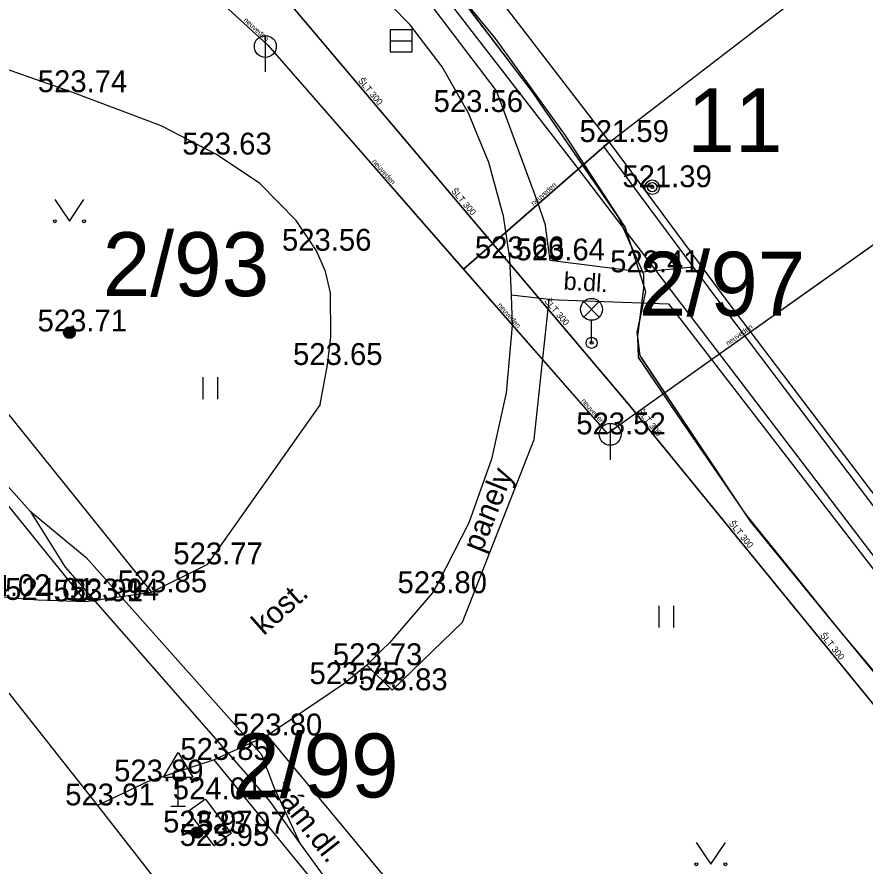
# Model space of a CAD drawing. Extents: x -668867 to -667827, y -1131943 to -1131019.
# Drawn here: x -668622.05 to -668592.96, y -1131285.18 to -1131256.05 of the extents above; entities that cross this region are included whole.
import ezdxf

# ---------------------------------------------------------------- set-up
doc = ezdxf.new("R2010")
doc.units = 0
for name, color, linetype in [('G_Bod_tecka', 7, 'Continuous'), ('G_Bod_vyska', 7, 'Continuous'), ('G_Budovy_Objekty', 7, 'Continuous'), ('G_Budovy_vstupy', 7, 'Continuous'), ('G_Cesty_Schody', 7, 'Continuous'), ('G_Objekty_dopravni', 7, 'Continuous'), ('G_Objekty_technicke', 7, 'Continuous'), ('G_Plochy_zpevnene', 7, 'Continuous'), ('G_Ploty', 7, 'Continuous'), ('G_Popisy_povrchu', 7, 'Continuous'), ('G_Poznamky_odkaz', 7, 'Continuous'), ('G_Site-kanalizace', 7, 'Continuous'), ('G_Site-Sloupy', 7, 'Continuous'), ('G_Vyskopis-bod_terenu', 7, 'Continuous'), ('G_Z_KANAL_podz_priblizne', 7, 'Continuous'), ('G_Z_SPOJE_podz_geodeticky', 7, 'Continuous'), ('G_Z_SPOJE_podz_kotovane', 7, 'Continuous'), ('G_Z_SPOJE_podz_priblizne', 7, 'Continuous'), ('G_Z_SPOJE_podz_zahozene', 7, 'Continuous'), ('G_Z_VODA_podz_kotovane', 7, 'Continuous'), ('G_Zelen-Znacky', 7, 'Continuous'), ('Vrstva 1', 7, 'Continuous'), ('Vrstva 11', 7, 'Continuous'), ('Vrstva 17', 7, 'Continuous'), ('Vrstva 26', 7, 'Continuous'), ('Vrstva 3', 7, 'Continuous'), ('Vrstva 4', 7, 'Continuous')]:
    doc.layers.add(name, color=color, linetype=linetype)

msp = doc.modelspace()

# ---------------------------------------------------------------- linework, layer by layer
at = {"layer": 'G_Bod_tecka'}
for p, q in [((-668620.17, -1131258.63), (-668620.17, -1131258.63)), ((-668606.58, -1131259.31), (-668606.58, -1131259.31)), ((-668601.73, -1131260.34), (-668601.73, -1131260.34)), ((-668615.2, -1131260.77), (-668615.2, -1131260.77)), ((-668600.26, -1131261.89), (-668600.26, -1131261.89)), ((-668611.78, -1131264.07), (-668611.78, -1131264.07)), ((-668605.15, -1131264.33), (-668605.15, -1131264.33)), ((-668603.77, -1131264.4), (-668603.77, -1131264.4)), ((-668600.6, -1131264.81), (-668600.6, -1131264.81)), ((-668620.24, -1131266.84), (-668620.24, -1131266.84)), ((-668611.4, -1131267.99), (-668611.4, -1131267.99)), ((-668601.7, -1131270.37), (-668601.7, -1131270.37)), ((-668615.52, -1131274.83), (-668615.52, -1131274.83)), ((-668617.43, -1131275.79), (-668617.43, -1131275.79)), ((-668621.33, -1131276.05), (-668621.33, -1131276.05)), ((-668607.81, -1131275.82), (-668607.81, -1131275.82)), ((-668619.69, -1131276.1), (-668619.69, -1131276.1)), ((-668610.05, -1131278.29), (-668610.05, -1131278.29)), ((-668610.85, -1131278.94), (-668610.85, -1131278.94)), ((-668609.18, -1131279.15), (-668609.18, -1131279.15)), ((-668613.46, -1131280.7), (-668613.46, -1131280.7)), ((-668615.28, -1131281.54), (-668615.28, -1131281.54)), ((-668617.55, -1131282.28), (-668617.55, -1131282.28)), ((-668615.58, -1131282.89), (-668615.58, -1131282.89)), ((-668619.29, -1131283.1), (-668619.29, -1131283.1)), ((-668615.87, -1131284.03), (-668615.87, -1131284.03)), ((-668614.7, -1131284.07), (-668614.7, -1131284.07)), ((-668615.3, -1131284.49), (-668615.3, -1131284.49))]:
    msp.add_line(p, q, dxfattribs=at)
at = {"layer": 'G_Budovy_Objekty'}
for p, q in [((-668616.03, -1131241.74), (-668601.73, -1131260.34)), ((-668596.78, -1131256.54), (-668595.71, -1131255.72)), ((-668601.73, -1131260.34), (-668601.17, -1131259.91)), ((-668615.58, -1131282.89), (-668616.18, -1131283.31)), ((-668615.58, -1131282.89), (-668614.7, -1131284.07)), ((-668616.18, -1131283.31), (-668615.3, -1131284.49)), ((-668614.7, -1131284.07), (-668615.3, -1131284.49))]:
    msp.add_line(p, q, dxfattribs=at)
at = {"layer": 'G_Budovy_vstupy'}
msp.add_line((-668601.17, -1131259.91), (-668596.78, -1131256.54), dxfattribs=at)
at = {"layer": 'G_Cesty_Schody'}
for p, q in [((-668603.79, -1131265.74), (-668605.1, -1131265.6)), ((-668625.1, -1131275.75), (-668619.29, -1131283.1))]:
    msp.add_line(p, q, dxfattribs=at)
at = {"layer": 'G_Objekty_dopravni'}
for p, q in [((-668617.02, -1131282.13), (-668616.52, -1131281.28)), ((-668616.52, -1131281.28), (-668616.02, -1131282.13)), ((-668617.02, -1131282.13), (-668616.02, -1131282.13)), ((-668616.52, -1131283.13), (-668616.52, -1131282.13)), ((-668616.77, -1131283.13), (-668616.27, -1131283.13))]:
    msp.add_line(p, q, dxfattribs=at)
at = {"layer": 'G_Objekty_technicke'}
for p, q in [((-668602.605, -1131265.815), (-668602.075, -1131266.345)), ((-668602.605, -1131266.345), (-668602.075, -1131265.815)), ((-668602.34, -1131267.23), (-668602.34, -1131266.455))]:
    msp.add_line(p, q, dxfattribs=at)
for centre, radius in [((-668602.34, -1131266.08), 0.375), ((-668602.34, -1131267.23), 0.19), ((-668602.34, -1131267.23), 0.05)]:
    msp.add_circle(centre, radius, dxfattribs=at)
at = {"layer": 'G_Plochy_zpevnene'}
for p, q in [((-668597.62, -1131265.88), (-668601.73, -1131260.34)), ((-668603.94, -1131263.12), (-668604.18, -1131262.42)), ((-668603.94, -1131263.12), (-668603.77, -1131264.4)), ((-668600.6, -1131264.81), (-668603.77, -1131264.4)), ((-668598.86, -1131264.63), (-668600.6, -1131264.81)), ((-668586.63, -1131280.38), (-668597.62, -1131265.88)), ((-668597.82, -1131266.03), (-668586.84, -1131280.58)), ((-668611.65, -1131269.34), (-668615.52, -1131274.83)), ((-668619.69, -1131276.1), (-668617.43, -1131275.79)), ((-668606.77, -1131276.81), (-668609.18, -1131279.15)), ((-668610.05, -1131278.29), (-668609.18, -1131279.15)), ((-668613.46, -1131280.7), (-668615.28, -1131281.54)), ((-668619.29, -1131283.1), (-668616.61, -1131286.52))]:
    msp.add_line(p, q, dxfattribs=at)
for points in [[(-668604.18, -1131262.42), (-668605.6, -1131258.58), (-668608.97, -1131254.13), (-668611.7, -1131252)], [(-668606.56, -1131259.35), (-668607.47, -1131257.76), (-668608.57, -1131256.31), (-668609.84, -1131255), (-668610.87, -1131254.15), (-668612.4, -1131253.15)], [(-668615.2, -1131260.77), (-668617.1, -1131259.78), (-668620.17, -1131258.63), (-668624.14, -1131257.24)], [(-668605.38, -1131262.8), (-668605.86, -1131261.04), (-668606.56, -1131259.35)], [(-668601.93, -1131260.49), (-668598.86, -1131264.63), (-668597.82, -1131266.03)], [(-668613.72, -1131261.76), (-668615.2, -1131260.77)], [(-668611.65, -1131269.34), (-668611.4, -1131267.99), (-668611.28, -1131267.02), (-668611.3, -1131265.52), (-668611.47, -1131264.78), (-668611.78, -1131264.07), (-668612.47, -1131263.03), (-668613.72, -1131261.76)], [(-668627.93, -1131262.75), (-668617.43, -1131275.79)], [(-668605.38, -1131262.8), (-668605.15, -1131264.33), (-668605.1, -1131265.6)], [(-668619.69, -1131276.1), (-668629.19, -1131264.36)], [(-668605.1, -1131265.6), (-668605.06, -1131266.64), (-668605.27, -1131268.95), (-668605.77, -1131271.22), (-668606.55, -1131273.4), (-668607.6, -1131275.46), (-668607.81, -1131275.82)], [(-668606.77, -1131276.81), (-668604.31, -1131270.55), (-668603.79, -1131265.74), (-668599.7, -1131265.89), (-668590.58, -1131277.72), (-668582.96, -1131287.71)], [(-668617.43, -1131275.79), (-668615.52, -1131274.83)], [(-668624.74, -1131275.49), (-668624.33, -1131275.6), (-668623.93, -1131275.71), (-668622.78, -1131275.92), (-668622.31, -1131275.97), (-668621.33, -1131276.05), (-668619.69, -1131276.1)], [(-668607.81, -1131275.82), (-668609.27, -1131277.52), (-668609.53, -1131277.78), (-668610.05, -1131278.29)], [(-668610.05, -1131278.29), (-668610.85, -1131278.94), (-668613.46, -1131280.7)], [(-668595.35, -1131305.35), (-668597.26, -1131300.56), (-668605.15, -1131290.71), (-668613.46, -1131280.7)], [(-668615.28, -1131281.54), (-668617.55, -1131282.28), (-668619.29, -1131283.1)], [(-668597.56, -1131305.36), (-668598.93, -1131301.54), (-668607.75, -1131290.75), (-668615.28, -1131281.54)]]:
    msp.add_lwpolyline(points, dxfattribs=at)
at = {"layer": 'G_Ploty'}
msp.add_line((-668601.73, -1131260.34), (-668601.93, -1131260.49), dxfattribs=at)
at = {"layer": 'G_Site-kanalizace'}
for p, q in [((-668613.53, -1131256.685), (-668613.53, -1131257.935)), ((-668609.245, -1131256.87), (-668608.495, -1131256.87)), ((-668601.7, -1131269.995), (-668601.7, -1131271.245))]:
    msp.add_line(p, q, dxfattribs=at)
msp.add_lwpolyline([(-668609.245, -1131257.244), (-668608.495, -1131257.244), (-668608.495, -1131256.494), (-668609.245, -1131256.494)], close=True, dxfattribs=at)
for centre in [(-668613.53, -1131257.06), (-668601.7, -1131270.37)]:
    msp.add_circle(centre, 0.375, dxfattribs=at)
at = {"layer": 'G_Site-Sloupy'}
for centre, radius in [((-668600.26, -1131261.89), 0.25), ((-668600.26, -1131261.89), 0.158), ((-668600.26, -1131261.89), 0.05), ((-668620.25, -1131266.88), 0.2), ((-668620.25, -1131266.88), 0.18), ((-668620.25, -1131266.88), 0.16), ((-668620.25, -1131266.88), 0.14), ((-668620.25, -1131266.88), 0.12), ((-668620.25, -1131266.88), 0.1), ((-668620.25, -1131266.88), 0.08), ((-668620.25, -1131266.88), 0.06), ((-668620.25, -1131266.88), 0.04), ((-668620.25, -1131266.88), 0.02), ((-668615.87, -1131284.03), 0.2), ((-668615.87, -1131284.03), 0.18), ((-668615.87, -1131284.03), 0.16), ((-668615.87, -1131284.03), 0.14), ((-668615.87, -1131284.03), 0.12), ((-668615.87, -1131284.03), 0.1), ((-668615.87, -1131284.03), 0.08), ((-668615.87, -1131284.03), 0.06), ((-668615.87, -1131284.03), 0.04), ((-668615.87, -1131284.03), 0.02)]:
    msp.add_circle(centre, radius, dxfattribs=at)
at = {"layer": 'G_Vyskopis-bod_terenu'}
for p, q in [((-668597.63, -1131265.88), (-668597.61, -1131265.88)), ((-668597.62, -1131265.865), (-668597.62, -1131265.88)), ((-668597.62, -1131265.895), (-668597.62, -1131265.88))]:
    msp.add_line(p, q, dxfattribs=at)
at = {"layer": 'G_Z_KANAL_podz_priblizne'}
msp.add_line((-668601.73, -1131260.34), (-668606.73, -1131264.71), dxfattribs=at)
msp.add_lwpolyline([(-668631.41, -1131221.73), (-668620.35, -1131250.68), (-668613.44, -1131257.02), (-668606.73, -1131264.71), (-668601.81, -1131270.34), (-668577.74, -1131253.25), (-668567.59, -1131267.18), (-668563.99, -1131264.92)], dxfattribs=at)
at = {"layer": 'G_Z_SPOJE_podz_geodeticky'}
for points in [[(-668585.93, -1131283.38), (-668602.83, -1131261.2), (-668660.25, -1131187), (-668669.83, -1131174.54)], [(-668633.75, -1131260.25), (-668628.82, -1131265.13), (-668622.56, -1131271.93), (-668621.59, -1131273.01)], [(-668621.59, -1131273.01), (-668619.68, -1131274.59), (-668613.66, -1131281.35), (-668613.24, -1131282.47), (-668612.33, -1131284.42)], [(-668621.59, -1131273.01), (-668620.4, -1131274.93), (-668614.2, -1131282.01), (-668613.38, -1131282.97), (-668612.33, -1131284.42)], [(-668612.33, -1131284.42), (-668611.45, -1131285.63), (-668605.17, -1131292.53)]]:
    msp.add_lwpolyline(points, dxfattribs=at)
at = {"layer": 'G_Z_SPOJE_podz_kotovane'}
for points in [[(-668585.93, -1131283.38), (-668602.83, -1131261.2), (-668660.25, -1131187), (-668669.83, -1131174.54)], [(-668640.18, -1131228.99), (-668629.68, -1131242.6), (-668628.18, -1131244.2), (-668627.58, -1131244.7), (-668613.98, -1131249.4), (-668611.78, -1131250.4), (-668609.58, -1131252.2), (-668607.88, -1131254), (-668604.39, -1131258.61), (-668601.19, -1131263.27), (-668600.49, -1131265.47), (-668600.79, -1131266.87), (-668600.69, -1131267.67), (-668596.89, -1131273.37), (-668592.49, -1131278.75), (-668586.39, -1131286.15), (-668583.59, -1131289.45), (-668583.19, -1131289.75), (-668582.69, -1131289.75), (-668581.79, -1131289.25), (-668580.59, -1131288.35)]]:
    msp.add_lwpolyline(points, dxfattribs=at)
at = {"layer": 'G_Z_SPOJE_podz_priblizne'}
msp.add_lwpolyline([(-668585.93, -1131283.38), (-668602.83, -1131261.2), (-668660.25, -1131187), (-668669.83, -1131174.54)], dxfattribs=at)
at = {"layer": 'G_Z_SPOJE_podz_zahozene'}
for p, q in [((-668607.29, -1131254.78), (-668605.65, -1131256.79)), ((-668607.29, -1131254.78), (-668604.39, -1131258.61)), ((-668605.65, -1131256.79), (-668603.25, -1131260.12)), ((-668604.39, -1131258.61), (-668601.43, -1131262.91)), ((-668603.25, -1131260.12), (-668601.43, -1131262.91)), ((-668601.43, -1131262.91), (-668601.4, -1131262.95)), ((-668601.43, -1131262.91), (-668601.19, -1131263.27)), ((-668601.4, -1131262.95), (-668600.99, -1131263.89)), ((-668601.19, -1131263.27), (-668600.99, -1131263.89)), ((-668600.99, -1131263.89), (-668600.56, -1131264.86)), ((-668600.99, -1131263.89), (-668600.56, -1131265.25)), ((-668600.56, -1131264.86), (-668600.56, -1131265.25)), ((-668600.56, -1131265.25), (-668600.56, -1131265.36)), ((-668600.56, -1131265.25), (-668600.49, -1131265.47)), ((-668600.56, -1131265.36), (-668600.7, -1131266.47)), ((-668600.49, -1131265.47), (-668600.7, -1131266.47)), ((-668600.7, -1131266.47), (-668600.79, -1131266.87)), ((-668600.7, -1131266.47), (-668600.77, -1131266.99)), ((-668600.79, -1131266.87), (-668600.77, -1131267.03)), ((-668600.77, -1131266.99), (-668600.77, -1131267.03)), ((-668600.77, -1131267.03), (-668600.74, -1131267.73)), ((-668600.77, -1131267.03), (-668600.69, -1131267.67)), ((-668600.74, -1131267.73), (-668599.25, -1131269.92)), ((-668600.69, -1131267.67), (-668597.21, -1131272.89)), ((-668599.25, -1131269.92), (-668597.21, -1131272.89)), ((-668597.21, -1131272.89), (-668597.06, -1131273.11)), ((-668597.21, -1131272.89), (-668596.89, -1131273.37)), ((-668597.06, -1131273.11), (-668594.13, -1131276.74)), ((-668596.89, -1131273.37), (-668594.13, -1131276.74)), ((-668594.13, -1131276.74), (-668593.8, -1131277.15)), ((-668594.13, -1131276.74), (-668593.64, -1131277.34)), ((-668593.8, -1131277.15), (-668593.64, -1131277.34)), ((-668593.64, -1131277.34), (-668590.4, -1131281.19)), ((-668593.64, -1131277.34), (-668592.49, -1131278.75))]:
    msp.add_line(p, q, dxfattribs=at)
at = {"layer": 'G_Z_VODA_podz_kotovane'}
msp.add_lwpolyline([(-668683.369, -1131181.224), (-668649.8, -1131211.72), (-668646.34, -1131215.79), (-668601.09, -1131269.33), (-668550.43, -1131331.42), (-668550.07, -1131333.92), (-668545.5, -1131360.28), (-668544.8, -1131361.58), (-668534.06, -1131374.68), (-668512.85, -1131400.04), (-668473.31, -1131428.57), (-668463.03, -1131434.08), (-668452.78, -1131440.2), (-668452.76, -1131440.21)], dxfattribs=at)
at = {"layer": 'G_Zelen-Znacky'}
for p, q in [((-668620.75, -1131262.31), (-668620.25, -1131263.06)), ((-668620.25, -1131263.06), (-668619.75, -1131262.31)), ((-668615.66, -1131269.16), (-668615.66, -1131268.41)), ((-668615.16, -1131269.16), (-668615.16, -1131268.41)), ((-668600.02, -1131277), (-668600.02, -1131276.25)), ((-668599.52, -1131277), (-668599.52, -1131276.25)), ((-668598.75, -1131284.37), (-668598.25, -1131285.12)), ((-668598.25, -1131285.12), (-668597.75, -1131284.37))]:
    msp.add_line(p, q, dxfattribs=at)
for centre in [(-668620.749, -1131263.06), (-668619.749, -1131263.06), (-668598.75, -1131285.12), (-668597.75, -1131285.12)]:
    msp.add_circle(centre, 0.05, dxfattribs=at)
at = {"layer": 'Vrstva 1'}
for p, q in [((-668600.26, -1131261.89), (-668600.26, -1131261.89)), ((-668620.31, -1131266.83), (-668620.31, -1131266.83)), ((-668602.19, -1131267.15), (-668602.19, -1131267.15)), ((-668615.87, -1131284.03), (-668615.87, -1131284.03))]:
    msp.add_line(p, q, dxfattribs=at)
at = {"layer": 'Vrstva 11'}
for points in [[(-668627.954, -1131244.511), (-668616.414, -1131248.547), (-668612.378, -1131249.963), (-668610.538, -1131251.264), (-668608.555, -1131253.247), (-668605.652, -1131256.789), (-668603.245, -1131260.118), (-668601.404, -1131262.952), (-668600.555, -1131264.864), (-668600.555, -1131265.36), (-668600.767, -1131266.989), (-668600.738, -1131267.726), (-668599.251, -1131269.922), (-668597.057, -1131273.11), (-668593.8, -1131277.148), (-668590.401, -1131281.185)], [(-668627.954, -1131244.511), (-668616.414, -1131248.547), (-668612.378, -1131249.963), (-668610.538, -1131251.264), (-668608.555, -1131253.247), (-668605.652, -1131256.789), (-668603.245, -1131260.118), (-668601.404, -1131262.952), (-668600.555, -1131264.864), (-668600.555, -1131265.36), (-668600.767, -1131266.989), (-668600.738, -1131267.726), (-668599.251, -1131269.922), (-668597.057, -1131273.11), (-668593.8, -1131277.148), (-668590.401, -1131281.185)], [(-668627.954, -1131244.511), (-668616.414, -1131248.547), (-668612.378, -1131249.963), (-668610.538, -1131251.264), (-668608.555, -1131253.247), (-668605.652, -1131256.789), (-668603.245, -1131260.118), (-668601.404, -1131262.952), (-668600.555, -1131264.864), (-668600.555, -1131265.36), (-668600.767, -1131266.989), (-668600.738, -1131267.726), (-668599.251, -1131269.922), (-668597.057, -1131273.11), (-668593.8, -1131277.148), (-668590.401, -1131281.185)], [(-668627.582, -1131244.701), (-668613.984, -1131249.403), (-668611.784, -1131250.403), (-668609.584, -1131252.204), (-668607.884, -1131254.005), (-668604.385, -1131258.607), (-668601.185, -1131263.269), (-668600.485, -1131265.47), (-668600.785, -1131266.871), (-668600.685, -1131267.671), (-668596.886, -1131273.374), (-668592.486, -1131278.746)], [(-668627.582, -1131244.701), (-668613.984, -1131249.403), (-668611.784, -1131250.403), (-668609.584, -1131252.204), (-668607.884, -1131254.005), (-668604.385, -1131258.607), (-668601.185, -1131263.269), (-668600.485, -1131265.47), (-668600.785, -1131266.871), (-668600.685, -1131267.671), (-668596.886, -1131273.374), (-668592.486, -1131278.746)]]:
    msp.add_lwpolyline(points, dxfattribs=at)
at = {"layer": 'Vrstva 17'}
msp.add_line((-668601.729, -1131260.337), (-668606.729, -1131264.705), dxfattribs=at)
msp.add_line((-668601.729, -1131260.337), (-668606.729, -1131264.705), dxfattribs=at)
msp.add_lwpolyline([(-668631.409, -1131221.731), (-668620.35, -1131250.68), (-668613.443, -1131257.02), (-668606.729, -1131264.705), (-668601.807, -1131270.339), (-668577.735, -1131253.246), (-668567.594, -1131267.179), (-668563.987, -1131264.924)], dxfattribs=at)
msp.add_lwpolyline([(-668631.409, -1131221.731), (-668620.35, -1131250.68), (-668613.443, -1131257.02), (-668606.729, -1131264.705), (-668601.807, -1131270.339), (-668577.735, -1131253.246), (-668567.594, -1131267.179), (-668563.987, -1131264.924)], dxfattribs=at)
at = {"layer": 'Vrstva 26'}
msp.add_lwpolyline([(-668683.369, -1131181.224), (-668649.798, -1131211.717), (-668646.336, -1131215.786), (-668601.09, -1131269.326), (-668550.43, -1131331.42), (-668550.07, -1131333.92), (-668545.496, -1131360.279), (-668544.8, -1131361.58), (-668534.06, -1131374.68), (-668512.85, -1131400.04), (-668473.31, -1131428.57), (-668463.033, -1131434.082), (-668452.779, -1131440.199), (-668452.76, -1131440.21)], dxfattribs=at)

# ---------------------------------------------------------------- texts
at = {"layer": 'G_Bod_vyska'}
for s, p in [('523.74', (-668621.334, -1131258.63)), ('523.56', (-668607.758, -1131259.31)), ('521.59', (-668602.754, -1131260.34)), ('523.63', (-668616.378, -1131260.77)), ('521.39', (-668601.284, -1131261.89)), ('523.56', (-668612.958, -1131264.07)), ('523.66', (-668606.342, -1131264.33)), ('523.64', (-668604.948, -1131264.4)), ('523.41', (-668601.702, -1131264.81)), ('523.71', (-668621.342, -1131266.84)), ('523.65', (-668612.578, -1131267.99)), ('523.52', (-668602.864, -1131270.37)), ('523.77', (-668616.684, -1131274.83)), ('524.02', (-668623.966, -1131275.92)), ('523.85', (-668618.594, -1131275.79)), ('523.80', (-668608.996, -1131275.82)), ('524.01', (-668622.454, -1131276.05)), ('523.91', (-668620.794, -1131276.1)), ('523.94', (-668620.243, -1131276.07)), ('523.73', (-668611.214, -1131278.29)), ('523.75', (-668612.014, -1131278.94)), ('523.83', (-668610.344, -1131279.15)), ('523.80', (-668614.646, -1131280.7)), ('523.85', (-668616.444, -1131281.54)), ('523.89', (-668618.716, -1131282.28)), ('524.01', (-668616.704, -1131282.89)), ('523.91', (-668620.394, -1131283.1)), ('523.97', (-668617.036, -1131284.03)), ('523.97', (-668615.866, -1131284.07)), ('523.95', (-668616.466, -1131284.49))]:
    msp.add_text(s, height=0.75, dxfattribs=at).set_placement(p)
at = {"layer": 'G_Popisy_povrchu'}
msp.add_text('b.dl.', height=0.6, rotation=356.4689, dxfattribs=at).set_placement((-668603.313, -1131265.401))
at = {"layer": 'G_Poznamky_odkaz'}
for s, rotation, p in [('panely', 68.2651, (-668606.108, -1131274.452)), ('kost.', 41.5222, (-668613.587, -1131277.294)), ('zám.dl.', 308.0246, (-668613.37, -1131282.585))]:
    msp.add_text(s, height=0.75, rotation=rotation, dxfattribs=at).set_placement(p)
at = {"layer": 'Vrstva 3'}
for rotation, p in [(317.423, (-668614.284, -1131256.176)), (311.1253, (-668609.881, -1131261.016)), (41.1446, (-668604.329, -1131262.538)), (311.135, (-668605.576, -1131265.945)), (35.354, (-668597.665, -1131267.333)), (311.1666, (-668602.706, -1131269.23))]:
    msp.add_text('neuveden', height=0.1755, rotation=rotation, dxfattribs=at).set_placement(p)
at = {"layer": 'Vrstva 4'}
for rotation, p in [(310.2094, (-668610.363, -1131258.249)), (310.2094, (-668607.166, -1131262.03)), (310.2094, (-668603.969, -1131265.812)), (309.2248, (-668600.777, -1131269.599)), (309.1975, (-668597.645, -1131273.436)), (309.1975, (-668594.514, -1131277.273))]:
    msp.add_text('ŠLT 300', height=0.2194, rotation=rotation, dxfattribs=at).set_placement(p)
for s, p in [('11', (-668599.057, -1131260.688)), ('2/93', (-668619.107, -1131265.628)), ('2/97', (-668600.718, -1131266.3)), ('2/99', (-668614.667, -1131282.828))]:
    msp.add_text(s, height=2.1939, dxfattribs=at).set_placement(p)

doc.saveas('drawing.dxf')
